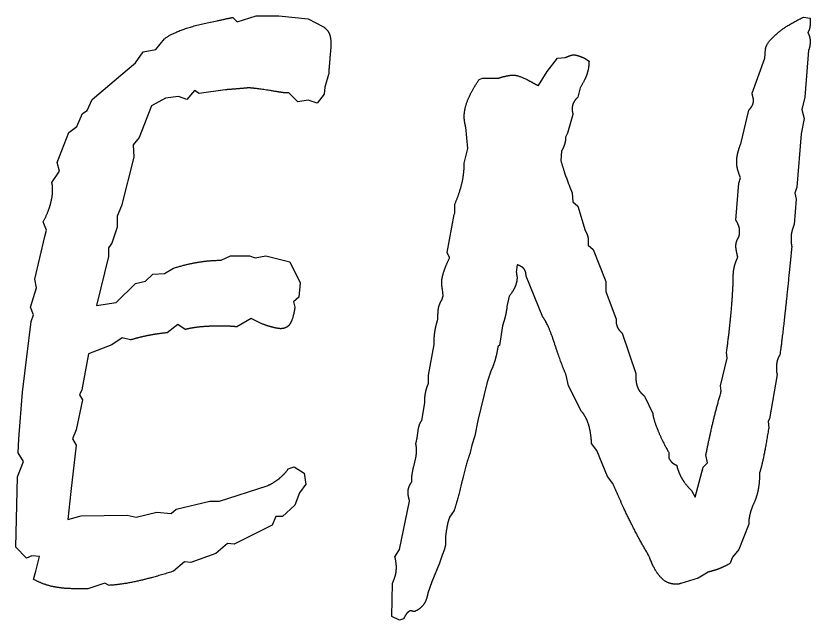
# Model space of a CAD drawing. Extents: x 728710 to 728960, y 272811 to 273475.
# Drawn here: x 728872.078 to 728876.037, y 273215.996 to 273219.008 of the extents above; entities that cross this region are included whole.
import ezdxf

# ---------------------------------------------------------------- set-up
doc = ezdxf.new("R2010")
doc.units = 0
doc.layers.add('RAMI_PLAN_####_TKST_#', color=7, linetype='Continuous')

msp = doc.modelspace()

# ---------------------------------------------------------------- linework, layer by layer
at = {"layer": 'RAMI_PLAN_####_TKST_#'}
for points in [[(728873.1587, 273219.0004), (728873.1811, 273218.978), (728873.2745, 273219.0079), (728873.3884, 273219.0079), (728873.534, 273218.9929), (728873.6106, 273218.9537)], [(728876.0031, 273219.001), (728876.0367, 273218.9973), (728876.0367, 273218.9711)], [(728872.2568, 273218.1773), (728872.2941, 273218.2335), (728872.2829, 273218.2765), (728872.3408, 273218.4261), (728872.3819, 273218.4561), (728872.4099, 273218.5216), (728872.4323, 273218.5365), (728872.4584, 273218.5908), (728872.6003, 273218.7124), (728872.6732, 273218.7741), (728872.7124, 273218.8284), (728872.7759, 273218.8396), (728872.8188, 273218.8939)], [(728875.7472, 273218.6234), (728875.8107, 273218.7973), (728875.8144, 273218.8421)], [(728876.0292, 273218.8365), (728876.0106, 273218.6029), (728875.9956, 273218.5412), (728876.0068, 273218.4964), (728875.9919, 273218.4197), (728875.9713, 273218.1543), (728875.9601, 273218.1244), (728875.9676, 273218.0945), (728875.9564, 273217.9674)], [(728874.6824, 273218.6608), (728874.7253, 273218.73), (728874.7776, 273218.7973), (728874.8169, 273218.801)], [(728874.9121, 273218.7973), (728874.9345, 273218.7823)], [(728873.6367, 273218.7163), (728873.618, 273218.6527), (728873.6143, 273218.6171), (728873.5789, 273218.5722), (728873.534, 273218.5872), (728873.4836, 273218.5797), (728873.4388, 273218.6247), (728873.4127, 273218.6247)], [(728874.3872, 273218.6907), (728874.404, 273218.6982), (728874.4376, 273218.6982), (728874.4844, 273218.6982)], [(728873.1213, 273218.6396), (728872.9906, 273218.6209), (728872.9682, 273218.6359), (728872.929, 273218.591), (728872.8879, 273218.6059), (728872.8226, 273218.5985), (728872.7535, 273218.5592), (728872.6918, 273218.4021), (728872.662, 273218.3647), (728872.6657, 273218.303), (728872.6041, 273218.0618), (728872.5817, 273218.0094), (728872.5817, 273217.9552), (728872.5555, 273217.8747), (728872.5387, 273217.8523), (728872.5387, 273217.8093), (728872.479, 273217.5643), (728872.5779, 273217.5793), (728872.6732, 273217.6743), (728872.7236, 273217.6855), (728872.761, 273217.721), (728872.8188, 273217.7247), (728872.8636, 273217.7508)], [(728874.8897, 273218.6496), (728874.8785, 273218.6029)], [(728875.693, 273218.3767), (728875.7304, 273218.5375)], [(728874.8542, 273218.5169), (728874.8281, 273218.4235), (728874.8169, 273218.4029), (728874.8169, 273218.3917)], [(728874.3125, 273218.2739), (728874.3312, 273218.3468), (728874.32, 273218.4534)], [(728874.7982, 273218.3356), (728874.7945, 273218.2851)], [(728875.6668, 273217.9898), (728875.6818, 273218.1748), (728875.6893, 273218.201)], [(728874.8505, 273218.1244), (728874.8543, 273218.0814), (728874.8785, 273218.059), (728874.9159, 273217.9375)], [(728874.2396, 273217.8029), (728874.2266, 273217.8291), (728874.2621, 273218.0179), (728874.2658, 273218.0253), (728874.2658, 273218.0702)], [(728872.1952, 273216.3131), (728872.1578, 273216.3169), (728872.1298, 273216.3057), (728872.0775, 273216.3598), (728872.085, 273216.7109), (728872.1149, 273216.7875), (728872.0887, 273216.8304), (728872.0925, 273216.8995), (728872.1111, 273217.133), (728872.154, 273217.484), (728872.1653, 273217.5176), (728872.1503, 273217.5569), (728872.1802, 273217.6521), (728872.1727, 273217.695), (728872.2213, 273217.908), (728872.2306, 273217.9397), (728872.2138, 273217.9808)], [(728874.9308, 273217.8833), (728874.9308, 273217.8646), (728874.9551, 273217.844), (728875.0186, 273217.6833), (728875.0186, 273217.6347), (728875.0691, 273217.4963)], [(728873.1008, 273217.7899), (728873.1475, 273217.8123), (728873.2427, 273217.8123), (728873.2707, 273217.8012), (728873.323, 273217.8123), (728873.4425, 273217.7825), (728873.4948, 273217.6781), (728873.4873, 273217.6054), (728873.4612, 273217.583), (728873.4687, 273217.5569)], [(728874.5759, 273217.7674), (728874.5722, 273217.73)], [(728874.7048, 273217.5057), (728874.6207, 273217.7113)], [(728875.6537, 273217.6908), (728875.6537, 273217.7113)], [(728874.2004, 273217.5917), (728874.2079, 273217.6123), (728874.2042, 273217.6459)], [(728874.5367, 273217.6104), (728874.5254, 273217.5599)], [(728873.3043, 273217.473), (728873.2502, 273217.4991), (728873.1792, 273217.458)], [(728874.1817, 273217.4982), (728874.1817, 273217.5188)], [(728872.9215, 273217.445), (728872.8842, 273217.4692), (728872.8319, 273217.4281)], [(728874.503, 273217.4627), (728874.4881, 273217.3655), (728874.4806, 273217.3599)], [(728875.099, 273217.4272), (728875.1681, 273217.2253), (728875.1681, 273217.2048)], [(728872.6489, 273217.3926), (728872.6078, 273217.4038), (728872.5555, 273217.3683), (728872.4398, 273217.3235), (728872.4062, 273217.1441), (728872.395, 273217.1198), (728872.4099, 273217.0937), (728872.3781, 273216.9442), (728872.3595, 273216.8993), (728872.3781, 273216.8675), (728872.352, 273216.6377), (728872.3371, 273216.4976), (728872.4024, 273216.5162), (728872.6321, 273216.52), (728872.6769, 273216.5088), (728872.7796, 273216.5349), (728872.8524, 273216.5274), (728872.8767, 273216.5499), (728873.0448, 273216.5891), (728873.0933, 273216.5891), (728873.3305, 273216.6657)], [(728874.135, 273217.1786), (728874.135, 273217.2179), (728874.163, 273217.3693), (728874.163, 273217.3936)], [(728875.594, 273217.1375), (728875.5902, 273217.1637), (728875.6239, 273217.302), (728875.6201, 273217.3319)], [(728874.4451, 273217.2365), (728874.4264, 273217.1823), (728874.3797, 273216.9917), (728874.3648, 273216.915), (728874.3498, 273216.8683), (728874.3424, 273216.8309)], [(728874.8972, 273217.0366), (728874.8318, 273217.1636), (728874.8206, 273217.2179)], [(728875.8723, 273217.2197), (728875.8349, 273216.9992), (728875.8275, 273216.9879), (728875.8312, 273216.9524), (728875.8294, 273216.9487)], [(728874.1014, 273216.9917), (728874.1163, 273217.0796), (728874.1163, 273217.0982)], [(728875.211, 273217.1132), (728875.2521, 273217.0253)], [(728875.0541, 273216.6777), (728875.0261, 273216.7113), (728874.9738, 273216.8421), (728874.9476, 273216.8758)], [(728875.3324, 273216.8309), (728875.3324, 273216.8048)], [(728875.4446, 273216.6422), (728875.4632, 273216.6085), (728875.5043, 273216.758), (728875.5249, 273216.7805), (728875.5174, 273216.8197)], [(728873.4351, 273216.7498), (728873.4649, 273216.761), (728873.5153, 273216.7293), (728873.5228, 273216.6732), (728873.4911, 273216.6302), (728873.4687, 273216.5686), (728873.4071, 273216.5125), (728873.3734, 273216.5125), (728873.3548, 273216.4697), (728873.1662, 273216.3746), (728873.1326, 273216.3784), (728873.0747, 273216.328), (728872.9495, 273216.2833), (728872.9178, 273216.287), (728872.8636, 273216.2404)], [(728874.051, 273216.6851), (728874.051, 273216.7001)], [(728873.9669, 273216.3121), (728873.9893, 273216.3478), (728874.0397, 273216.5898)], [(728874.2621, 273216.5431), (728874.2396, 273216.5094)], [(728875.7304, 273216.4739), (728875.6818, 273216.3486), (728875.65, 273216.3093), (728875.6388, 273216.2794)], [(728874.2191, 273216.4123), (728874.2191, 273216.3786)], [(728872.1653, 273216.1994), (728872.1765, 273216.2404), (728872.1952, 273216.3131)], [(728874.2042, 273216.3244), (728874.1892, 273216.2794), (728874.1518, 273216.1875), (728874.1313, 273216.1313)], [(728875.5286, 273216.236), (728875.4782, 273216.2058), (728875.3922, 273216.1794)], [(728872.5425, 273216.1696), (728872.5201, 273216.1807), (728872.436, 273216.1528), (728872.3707, 273216.1528)], [(728874.0099, 273216.0019), (728873.9893, 273215.9963), (728873.952, 273216.0148), (728873.9557, 273216.1812)]]:
    msp.add_lwpolyline(points, dxfattribs=at)
for points in [[(728873.0802, 273218.9836), (728873.1325, 273218.9948), (728873.1587, 273219.0004)], [(728875.8705, 273218.9188), (728875.9228, 273218.9636), (728876.0031, 273219.001)], [(728872.8188, 273218.8939), (728872.886, 273218.9462), (728873.0802, 273218.9836)], [(728876.0367, 273218.9711), (728876.0367, 273218.9562), (728876.0339, 273218.9459)], [(728873.6106, 273218.9537), (728873.6311, 273218.9387), (728873.6395, 273218.92)], [(728873.6395, 273218.92), (728873.6479, 273218.9013), (728873.6479, 273218.8658)], [(728875.8144, 273218.8421), (728875.8182, 273218.8739), (728875.8705, 273218.9188)], [(728876.0339, 273218.9459), (728876.0311, 273218.9356), (728876.0255, 273218.9244)], [(728876.0255, 273218.9244), (728876.0311, 273218.9132), (728876.0339, 273218.9029)], [(728876.0339, 273218.9029), (728876.0367, 273218.8926), (728876.0367, 273218.8814)], [(728876.0367, 273218.8814), (728876.0367, 273218.8664), (728876.0349, 273218.8571)], [(728873.6479, 273218.8658), (728873.6479, 273218.8527), (728873.6433, 273218.8032)], [(728876.0349, 273218.8571), (728876.033, 273218.8478), (728876.0292, 273218.8365)], [(728873.6433, 273218.8032), (728873.6386, 273218.7537), (728873.6367, 273218.7163)], [(728874.8169, 273218.801), (728874.8225, 273218.8029), (728874.8346, 273218.8076)], [(728874.8346, 273218.8076), (728874.8468, 273218.8123), (728874.8542, 273218.8141)], [(728874.8542, 273218.8141), (728874.8654, 273218.8141), (728874.8804, 273218.8094)], [(728874.8804, 273218.8094), (728874.8953, 273218.8047), (728874.9121, 273218.7973)], [(728874.9345, 273218.7823), (728874.9345, 273218.7487), (728874.9243, 273218.7178)], [(728874.9243, 273218.7178), (728874.914, 273218.687), (728874.8897, 273218.6496)], [(728874.3321, 273218.5926), (728874.3517, 273218.6403), (728874.3872, 273218.6907)], [(728874.4844, 273218.6982), (728874.4956, 273218.702), (728874.5105, 273218.7057)], [(728874.5105, 273218.7057), (728874.5255, 273218.7094), (728874.5516, 273218.7132)], [(728874.5516, 273218.7132), (728874.5852, 273218.7132), (728874.6394, 273218.6833)], [(728874.6394, 273218.6833), (728874.6674, 273218.6665), (728874.6824, 273218.6608)], [(728873.1932, 273218.6452), (728873.1512, 273218.6415), (728873.1213, 273218.6396)], [(728873.239, 273218.649), (728873.2353, 273218.649), (728873.1932, 273218.6452)], [(728873.3772, 273218.6303), (728873.2782, 273218.6471), (728873.239, 273218.649)], [(728873.4127, 273218.6247), (728873.4014, 273218.6265), (728873.3772, 273218.6303)], [(728874.8785, 273218.6029), (728874.8636, 273218.5879), (728874.857, 273218.5748)], [(728875.7528, 273218.5991), (728875.7509, 273218.6066), (728875.7472, 273218.6234)], [(728875.7547, 273218.5879), (728875.7547, 273218.5917), (728875.7528, 273218.5991)], [(728874.3125, 273218.5076), (728874.3125, 273218.5449), (728874.3321, 273218.5926)], [(728874.857, 273218.5748), (728874.8505, 273218.5618), (728874.8505, 273218.5449)], [(728875.7304, 273218.5375), (728875.7434, 273218.5505), (728875.749, 273218.5627)], [(728875.749, 273218.5627), (728875.7547, 273218.5749), (728875.7547, 273218.5879)], [(728874.8505, 273218.5449), (728874.8505, 273218.5356), (728874.8514, 273218.5309)], [(728874.8514, 273218.5309), (728874.8524, 273218.5263), (728874.8542, 273218.5169)], [(728874.3134, 273218.4879), (728874.3125, 273218.4982), (728874.3125, 273218.5076)], [(728874.32, 273218.4534), (728874.3143, 273218.4776), (728874.3134, 273218.4879)], [(728874.8122, 273218.3664), (728874.8075, 273218.3524), (728874.7982, 273218.3356)], [(728874.8169, 273218.3917), (728874.8169, 273218.3805), (728874.8122, 273218.3664)], [(728875.6762, 273218.3234), (728875.6818, 273218.3468), (728875.693, 273218.3767)], [(728875.6706, 273218.2814), (728875.6706, 273218.3001), (728875.6762, 273218.3234)], [(728874.7945, 273218.2851), (728874.8113, 273218.2253), (728874.8412, 273218.1487)], [(728875.6743, 273218.2477), (728875.6706, 273218.2646), (728875.6706, 273218.2814)], [(728874.3003, 273218.1702), (728874.3125, 273218.2197), (728874.3125, 273218.2739)], [(728875.6893, 273218.201), (728875.678, 273218.2309), (728875.6743, 273218.2477)], [(728872.2596, 273218.1624), (728872.2587, 273218.1698), (728872.2568, 273218.1773)], [(728872.2605, 273218.138), (728872.2605, 273218.1549), (728872.2596, 273218.1624)], [(728874.2658, 273218.0702), (728874.2882, 273218.1207), (728874.3003, 273218.1702)], [(728872.2493, 273218.0669), (728872.2605, 273218.1062), (728872.2605, 273218.138)], [(728874.8412, 273218.1487), (728874.8486, 273218.1319), (728874.8505, 273218.1244)], [(728872.2138, 273217.9808), (728872.2381, 273218.0276), (728872.2493, 273218.0669)], [(728875.6799, 273217.9637), (728875.6743, 273217.9786), (728875.6668, 273217.9898)], [(728875.9564, 273217.9674), (728875.9489, 273217.9468), (728875.9452, 273217.9309)], [(728874.9159, 273217.9375), (728874.9234, 273217.9244), (728874.9271, 273217.9122)], [(728875.6855, 273217.9375), (728875.6855, 273217.9487), (728875.6799, 273217.9637)], [(728875.6846, 273217.9188), (728875.6855, 273217.9244), (728875.6855, 273217.9375)], [(728875.9452, 273217.9309), (728875.9415, 273217.9151), (728875.9415, 273217.902)], [(728874.9271, 273217.9122), (728874.9308, 273217.9001), (728874.9308, 273217.8833)], [(728875.6706, 273217.8833), (728875.6743, 273217.8945), (728875.6818, 273217.9076)], [(728875.6818, 273217.9076), (728875.6836, 273217.9132), (728875.6846, 273217.9188)], [(728875.9415, 273217.902), (728875.9415, 273217.887), (728875.9424, 273217.8767)], [(728875.6668, 273217.8608), (728875.6668, 273217.8721), (728875.6706, 273217.8833)], [(728875.6696, 273217.8356), (728875.6668, 273217.8496), (728875.6668, 273217.8608)], [(728875.9452, 273217.8571), (728875.9227, 273217.6253), (728875.905, 273217.4711)], [(728875.9424, 273217.8767), (728875.9433, 273217.8665), (728875.9452, 273217.8571)], [(728875.6762, 273217.8048), (728875.6724, 273217.8216), (728875.6696, 273217.8356)], [(728872.8636, 273217.7508), (728872.9309, 273217.7713), (728872.9878, 273217.7806)], [(728872.9878, 273217.7806), (728873.0448, 273217.7899), (728873.1008, 273217.7899)], [(728874.2107, 273217.7319), (728874.2209, 273217.7637), (728874.2396, 273217.8029)], [(728874.6105, 273217.7468), (728874.6002, 273217.7599), (728874.5759, 273217.7674)], [(728875.6594, 273217.759), (728875.665, 273217.7823), (728875.6762, 273217.8048)], [(728874.2004, 273217.6833), (728874.2004, 273217.7001), (728874.2107, 273217.7319)], [(728874.5722, 273217.73), (728874.5722, 273217.7263), (728874.574, 273217.7169)], [(728874.6207, 273217.7113), (728874.6207, 273217.7337), (728874.6105, 273217.7468)], [(728875.6537, 273217.7113), (728875.6537, 273217.7356), (728875.6594, 273217.759)], [(728874.5759, 273217.7038), (728874.5759, 273217.6833), (728874.5675, 273217.6618)], [(728874.574, 273217.7169), (728874.5759, 273217.7076), (728874.5759, 273217.7038)], [(728875.6416, 273217.5132), (728875.65, 273217.601), (728875.6537, 273217.6908)], [(728874.2042, 273217.6459), (728874.2004, 273217.6609), (728874.2004, 273217.6833)], [(728874.5675, 273217.6618), (728874.5591, 273217.6403), (728874.5367, 273217.6104)], [(728874.1864, 273217.5599), (728874.1911, 273217.5767), (728874.2004, 273217.5917)], [(728873.4687, 273217.5569), (728873.4593, 273217.4953), (728873.4435, 273217.472)], [(728874.1817, 273217.5188), (728874.1817, 273217.5431), (728874.1864, 273217.5599)], [(728874.5254, 273217.5599), (728874.5236, 273217.5393), (728874.518, 273217.515)], [(728874.1677, 273217.4431), (728874.1724, 273217.4683), (728874.1817, 273217.4982)], [(728874.518, 273217.515), (728874.5124, 273217.4907), (728874.503, 273217.4627)], [(728874.7636, 273217.373), (728874.7309, 273217.4739), (728874.7048, 273217.5057)], [(728875.0691, 273217.4963), (728875.0691, 273217.4721), (728875.0756, 273217.4571)], [(728875.6201, 273217.3319), (728875.6332, 273217.4253), (728875.6416, 273217.5132)], [(728873.0018, 273217.458), (728872.9608, 273217.4543), (728872.9215, 273217.445)], [(728873.0896, 273217.4617), (728873.0429, 273217.4617), (728873.0018, 273217.458)], [(728873.1438, 273217.4608), (728873.127, 273217.4617), (728873.0896, 273217.4617)], [(728873.1792, 273217.458), (728873.1606, 273217.4599), (728873.1438, 273217.4608)], [(728873.3594, 273217.4552), (728873.3398, 273217.4599), (728873.3043, 273217.473)], [(728873.3958, 273217.4487), (728873.379, 273217.4505), (728873.3594, 273217.4552)], [(728873.4435, 273217.472), (728873.4276, 273217.4487), (728873.3958, 273217.4487)], [(728875.0756, 273217.4571), (728875.0821, 273217.4422), (728875.099, 273217.4272)], [(728875.905, 273217.4711), (728875.8873, 273217.3169), (728875.8854, 273217.3169)], [(728872.7385, 273217.415), (728872.6918, 273217.4057), (728872.6489, 273217.3926)], [(728872.8319, 273217.4281), (728872.7852, 273217.4244), (728872.7385, 273217.415)], [(728874.163, 273217.3936), (728874.163, 273217.4178), (728874.1677, 273217.4431)], [(728874.8206, 273217.2179), (728874.7963, 273217.2721), (728874.7636, 273217.373)], [(728874.4806, 273217.3599), (728874.475, 273217.3244), (728874.4666, 273217.2945)], [(728874.4666, 273217.2945), (728874.4582, 273217.2646), (728874.4451, 273217.2365)], [(728875.8854, 273217.3169), (728875.8761, 273217.3038), (728875.8723, 273217.2879)], [(728875.8723, 273217.2879), (728875.8686, 273217.272), (728875.8686, 273217.2552)], [(728875.8686, 273217.2552), (728875.8686, 273217.2403), (728875.8695, 273217.2337)], [(728875.8695, 273217.2337), (728875.8705, 273217.2272), (728875.8723, 273217.2197)], [(728874.121, 273217.1356), (728874.1257, 273217.1562), (728874.135, 273217.1786)], [(728875.1681, 273217.2048), (728875.1681, 273217.1749), (728875.1783, 273217.1524)], [(728874.1163, 273217.0982), (728874.1163, 273217.1151), (728874.121, 273217.1356)], [(728875.1783, 273217.1524), (728875.1886, 273217.13), (728875.211, 273217.1132)], [(728875.551, 273216.9758), (728875.5697, 273217.0552), (728875.594, 273217.1375)], [(728874.9317, 273216.973), (728874.9196, 273217.0104), (728874.8972, 273217.0366)], [(728875.2521, 273217.0253), (728875.2559, 273216.9954), (728875.2774, 273216.9431)], [(728874.0818, 273216.9347), (728874.0865, 273216.9749), (728874.1014, 273216.9917)], [(728875.5174, 273216.8197), (728875.5323, 273216.8964), (728875.551, 273216.9758)], [(728874.9476, 273216.8758), (728874.9439, 273216.9356), (728874.9317, 273216.973)], [(728875.2774, 273216.9431), (728875.2988, 273216.8908), (728875.3324, 273216.8309)], [(728875.8294, 273216.9487), (728875.8032, 273216.7842), (728875.7845, 273216.73)], [(728874.0715, 273216.8777), (728874.0771, 273216.8945), (728874.0818, 273216.9347)], [(728874.0734, 273216.8637), (728874.0715, 273216.8721), (728874.0715, 273216.8777)], [(728874.0753, 273216.8421), (728874.0753, 273216.8553), (728874.0734, 273216.8637)], [(728874.0631, 273216.7711), (728874.0753, 273216.8179), (728874.0753, 273216.8421)], [(728874.3424, 273216.8309), (728874.3237, 273216.7823), (728874.3013, 273216.687)], [(728875.3324, 273216.8048), (728875.3399, 273216.7898), (728875.3464, 273216.7833)], [(728875.3464, 273216.7833), (728875.353, 273216.7767), (728875.3717, 273216.7674)], [(728873.3893, 273216.7012), (728873.4145, 273216.7218), (728873.4351, 273216.7498)], [(728874.051, 273216.7001), (728874.051, 273216.7244), (728874.0631, 273216.7711)], [(728875.3717, 273216.7674), (728875.3792, 273216.7356), (728875.395, 273216.7066)], [(728873.3305, 273216.6657), (728873.3641, 273216.6807), (728873.3893, 273216.7012)], [(728875.395, 273216.7066), (728875.4109, 273216.6777), (728875.4446, 273216.6422)], [(728875.7845, 273216.73), (728875.7845, 273216.6758), (728875.7761, 273216.6384)], [(728874.0323, 273216.6309), (728874.0323, 273216.6459), (728874.037, 273216.659)], [(728874.037, 273216.659), (728874.0416, 273216.6721), (728874.051, 273216.6851)], [(728874.3013, 273216.687), (728874.2789, 273216.5917), (728874.2621, 273216.5431)], [(728875.1447, 273216.478), (728875.1008, 273216.5652), (728875.0541, 273216.6777)], [(728874.0342, 273216.616), (728874.0323, 273216.6253), (728874.0323, 273216.6309)], [(728875.7761, 273216.6384), (728875.7677, 273216.601), (728875.7509, 273216.5674)], [(728874.0397, 273216.5898), (728874.036, 273216.6066), (728874.0342, 273216.616)], [(728875.7509, 273216.5674), (728875.7416, 273216.545), (728875.736, 273216.5207)], [(728874.2396, 273216.5094), (728874.234, 273216.4964), (728874.2294, 273216.4758)], [(728875.736, 273216.5207), (728875.7304, 273216.4964), (728875.7304, 273216.4739)], [(728874.2294, 273216.4758), (728874.2247, 273216.4553), (728874.2191, 273216.4123)], [(728875.2335, 273216.3159), (728875.1886, 273216.3908), (728875.1447, 273216.478)], [(728874.2191, 273216.3786), (728874.2191, 273216.3618), (728874.2079, 273216.3337)], [(728873.9688, 273216.3047), (728873.9669, 273216.3103), (728873.9669, 273216.3121)], [(728873.9744, 273216.2598), (728873.9744, 273216.2766), (728873.9688, 273216.3047)], [(728874.2079, 273216.3337), (728874.206, 273216.3281), (728874.2042, 273216.3244)], [(728875.2914, 273216.2102), (728875.2596, 273216.2448), (728875.2335, 273216.3159)], [(728875.6388, 273216.2794), (728875.6089, 273216.2624), (728875.5818, 273216.252)], [(728872.8636, 273216.2404), (728872.7647, 273216.2087), (728872.6863, 273216.191)], [(728873.9557, 273216.1812), (728873.9669, 273216.2074), (728873.9707, 273216.2242)], [(728873.9707, 273216.2242), (728873.9744, 273216.2411), (728873.9744, 273216.2598)], [(728875.5818, 273216.252), (728875.5547, 273216.2416), (728875.5286, 273216.236)], [(728872.2596, 273216.1639), (728872.2101, 273216.1751), (728872.1653, 273216.1994)], [(728872.6863, 273216.191), (728872.6078, 273216.1733), (728872.5425, 273216.1696)], [(728875.3642, 273216.1756), (728875.3231, 273216.1756), (728875.2914, 273216.2102)], [(728872.3707, 273216.1528), (728872.3091, 273216.1528), (728872.2596, 273216.1639)], [(728875.3801, 273216.1756), (728875.3754, 273216.1756), (728875.3642, 273216.1756)], [(728875.3922, 273216.1794), (728875.3848, 273216.1756), (728875.3801, 273216.1756)], [(728874.1313, 273216.1313), (728874.1257, 273216.0962), (728874.1098, 273216.074)], [(728874.1098, 273216.074), (728874.0939, 273216.0518), (728874.064, 273216.0389)], [(728874.0286, 273216.0324), (728874.0192, 273216.0222), (728874.0099, 273216.0019)], [(728874.0472, 273216.0425), (728874.0379, 273216.0425), (728874.0286, 273216.0324)], [(728874.0547, 273216.0407), (728874.0491, 273216.0425), (728874.0472, 273216.0425)], [(728874.064, 273216.0389), (728874.0603, 273216.0389), (728874.0547, 273216.0407)]]:
    msp.add_open_spline(points, degree=2, dxfattribs=at)

doc.saveas('drawing.dxf')
